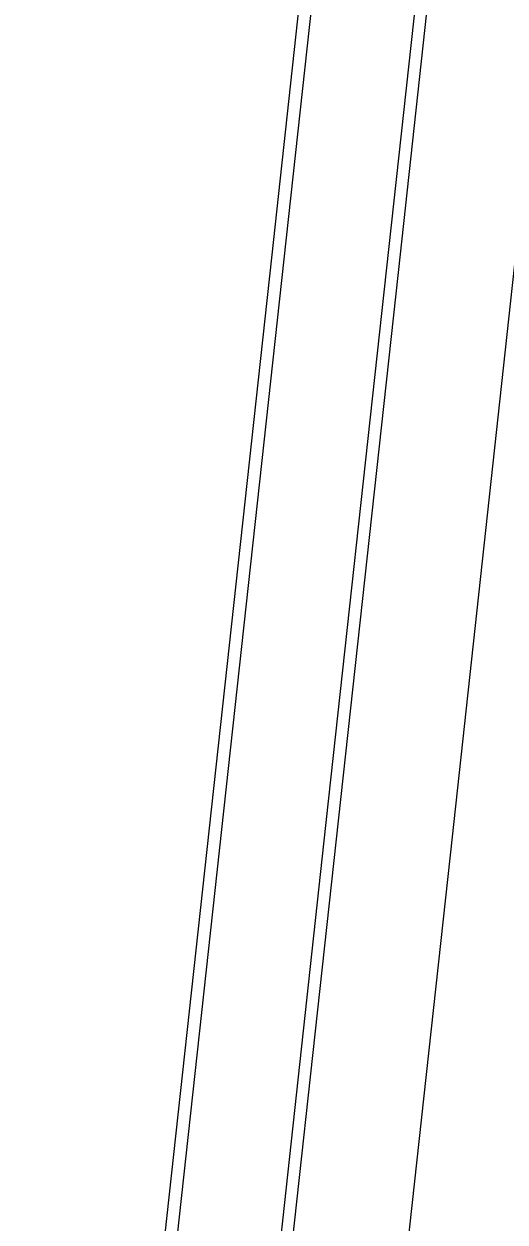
# Model space of a CAD drawing. Extents: x 1797478 to 1808916, y 246529 to 250952.
# Drawn here: x 1797785.6 to 1797806.5, y 248332.9 to 248385.1 of the extents above; entities that cross this region are included whole.
import ezdxf

# ---------------------------------------------------------------- set-up
doc = ezdxf.new("R2010")
doc.units = 0
doc.layers.add('EDPV-LINE', color=7, linetype='Continuous')
doc.layers.add('SHDR-UPAV', color=7, linetype='Continuous')

msp = doc.modelspace()

# ---------------------------------------------------------------- linework, layer by layer
for points in [[(1797759.422, 248029.349), (1797761.66, 248051.967), (1797763.837, 248073.97), (1797764.122, 248076.846), (1797764.304, 248078.682), (1797766.584, 248101.724), (1797766.96, 248105.445), (1797769.265, 248126.581), (1797771.976, 248151.435), (1797773.615, 248166.456), (1797774.687, 248176.288), (1797777.398, 248201.142), (1797780.11, 248225.996), (1797782.819, 248250.833), (1797783.697, 248258.882), (1797784.902, 248269.931), (1797785.525, 248275.645), (1797788.231, 248300.456), (1797790.938, 248325.267), (1797793.644, 248350.077), (1797796.351, 248374.889), (1797799.057, 248399.701), (1797801.764, 248424.514), (1797804.472, 248449.328)], [(1797764.419, 248028.855), (1797766.657, 248051.473), (1797768.834, 248073.475), (1797769.118, 248076.351), (1797769.3, 248078.188), (1797771.58, 248101.23), (1797771.956, 248104.951), (1797774.262, 248126.086), (1797776.973, 248150.94), (1797778.611, 248165.962), (1797779.684, 248175.794), (1797782.395, 248200.648), (1797785.106, 248225.502), (1797787.815, 248250.332), (1797788.692, 248258.377), (1797789.896, 248269.419), (1797790.519, 248275.13), (1797793.224, 248299.927), (1797795.929, 248324.723), (1797798.634, 248349.519), (1797801.339, 248374.316), (1797804.044, 248399.113), (1797806.749, 248423.912), (1797809.454, 248448.712)], [(1797764.937, 248028.804), (1797767.175, 248051.421), (1797769.352, 248073.424), (1797769.637, 248076.3), (1797769.818, 248078.137), (1797772.098, 248101.178), (1797772.474, 248104.899), (1797774.78, 248126.035), (1797777.491, 248150.889), (1797779.13, 248165.911), (1797780.202, 248175.743), (1797782.913, 248200.597), (1797785.624, 248225.45), (1797788.333, 248250.28), (1797789.21, 248258.324), (1797790.415, 248269.366), (1797791.037, 248275.076), (1797793.742, 248299.872), (1797796.447, 248324.666), (1797799.151, 248349.461), (1797801.856, 248374.256), (1797804.561, 248399.052), (1797807.266, 248423.849), (1797809.971, 248448.648)], [(1797772.151, 248050.929), (1797774.328, 248072.932), (1797774.612, 248075.808), (1797774.794, 248077.644), (1797777.074, 248100.686), (1797777.45, 248104.407), (1797779.756, 248125.543), (1797782.467, 248150.397), (1797784.105, 248165.418), (1797785.178, 248175.25), (1797787.889, 248200.104), (1797790.6, 248224.958), (1797793.308, 248249.782), (1797794.185, 248257.821), (1797795.389, 248268.856), (1797796.011, 248274.564), (1797798.714, 248299.344), (1797801.417, 248324.125), (1797804.12, 248348.905), (1797806.823, 248373.685), (1797809.527, 248398.467), (1797812.23, 248423.25), (1797814.934, 248448.034)], [(1797772.151, 248050.929), (1797774.328, 248072.932), (1797774.612, 248075.808), (1797774.794, 248077.644), (1797777.074, 248100.686), (1797777.45, 248104.407), (1797779.756, 248125.543), (1797782.467, 248150.397), (1797784.105, 248165.418), (1797785.178, 248175.25), (1797787.889, 248200.104), (1797790.6, 248224.958), (1797793.308, 248249.782), (1797794.185, 248257.821), (1797795.389, 248268.856), (1797796.011, 248274.564), (1797798.714, 248299.344), (1797801.417, 248324.125), (1797804.12, 248348.905), (1797806.823, 248373.685), (1797809.527, 248398.467), (1797812.23, 248423.25), (1797814.934, 248448.034)], [(1797772.151, 248050.929), (1797774.328, 248072.932), (1797774.612, 248075.808), (1797774.794, 248077.644), (1797777.074, 248100.686), (1797777.45, 248104.407), (1797779.756, 248125.543), (1797782.467, 248150.397), (1797784.105, 248165.418), (1797785.178, 248175.25), (1797787.889, 248200.104), (1797790.6, 248224.958), (1797793.308, 248249.782), (1797794.185, 248257.821), (1797795.389, 248268.856), (1797796.011, 248274.564), (1797798.714, 248299.344), (1797801.417, 248324.125), (1797804.12, 248348.905), (1797806.823, 248373.685), (1797809.527, 248398.467), (1797812.23, 248423.25), (1797814.934, 248448.034)], [(1797772.151, 248050.929), (1797774.328, 248072.932), (1797774.612, 248075.808), (1797774.794, 248077.644), (1797777.074, 248100.686), (1797777.45, 248104.407), (1797779.756, 248125.543), (1797782.467, 248150.397), (1797784.105, 248165.418), (1797785.178, 248175.25), (1797787.889, 248200.104), (1797790.6, 248224.958), (1797793.308, 248249.782), (1797794.185, 248257.821), (1797795.389, 248268.856), (1797796.011, 248274.564), (1797798.714, 248299.344), (1797801.417, 248324.125), (1797804.12, 248348.905), (1797806.823, 248373.685), (1797809.527, 248398.467), (1797812.23, 248423.25), (1797814.934, 248448.034)], [(1797772.151, 248050.929), (1797774.328, 248072.932), (1797774.612, 248075.808), (1797774.794, 248077.644), (1797777.074, 248100.686), (1797777.45, 248104.407), (1797779.756, 248125.543), (1797782.467, 248150.397), (1797784.105, 248165.418), (1797785.178, 248175.25), (1797787.889, 248200.104), (1797790.6, 248224.958), (1797793.308, 248249.782), (1797794.185, 248257.821), (1797795.389, 248268.856), (1797796.011, 248274.564), (1797798.714, 248299.344), (1797801.417, 248324.125), (1797804.12, 248348.905), (1797806.823, 248373.685), (1797809.527, 248398.467), (1797812.23, 248423.25), (1797814.934, 248448.034)]]:
    msp.add_lwpolyline(points)
at = {"layer": 'EDPV-LINE'}
msp.add_lwpolyline([(1797772.151, 248050.929), (1797774.328, 248072.932), (1797774.612, 248075.808), (1797774.794, 248077.644), (1797777.074, 248100.686), (1797777.45, 248104.407), (1797779.756, 248125.543), (1797782.467, 248150.397), (1797784.105, 248165.418), (1797785.178, 248175.25), (1797787.889, 248200.104), (1797790.6, 248224.958), (1797793.308, 248249.782), (1797794.185, 248257.821), (1797795.389, 248268.856), (1797796.011, 248274.564), (1797798.714, 248299.344), (1797801.417, 248324.125), (1797804.12, 248348.905), (1797806.823, 248373.685), (1797809.527, 248398.467), (1797812.23, 248423.25), (1797814.934, 248448.034)], dxfattribs=at)
at = {"layer": 'SHDR-UPAV'}
msp.add_lwpolyline([(1797759.961, 248029.296), (1797762.199, 248051.914), (1797764.376, 248073.916), (1797764.661, 248076.792), (1797764.843, 248078.629), (1797767.123, 248101.671), (1797767.499, 248105.392), (1797769.804, 248126.527), (1797772.515, 248151.381), (1797774.154, 248166.403), (1797775.226, 248176.235), (1797777.938, 248201.089), (1797780.649, 248225.943), (1797783.358, 248250.779), (1797784.236, 248258.827), (1797785.441, 248269.876), (1797786.064, 248275.589), (1797788.77, 248300.399), (1797791.476, 248325.208), (1797794.182, 248350.017), (1797796.889, 248374.827), (1797799.595, 248399.637), (1797802.302, 248424.449), (1797805.009, 248449.262)], dxfattribs=at)
msp.add_lwpolyline([(1797759.961, 248029.296), (1797762.199, 248051.914), (1797764.376, 248073.916), (1797764.661, 248076.792), (1797764.843, 248078.629), (1797767.123, 248101.671), (1797767.499, 248105.392), (1797769.804, 248126.527), (1797772.515, 248151.381), (1797774.154, 248166.403), (1797775.226, 248176.235), (1797777.938, 248201.089), (1797780.649, 248225.943), (1797783.358, 248250.779), (1797784.236, 248258.827), (1797785.441, 248269.876), (1797786.064, 248275.589), (1797788.77, 248300.399), (1797791.476, 248325.208), (1797794.182, 248350.017), (1797796.889, 248374.827), (1797799.595, 248399.637), (1797802.302, 248424.449), (1797805.009, 248449.262)], dxfattribs=at)

doc.saveas('drawing.dxf')
